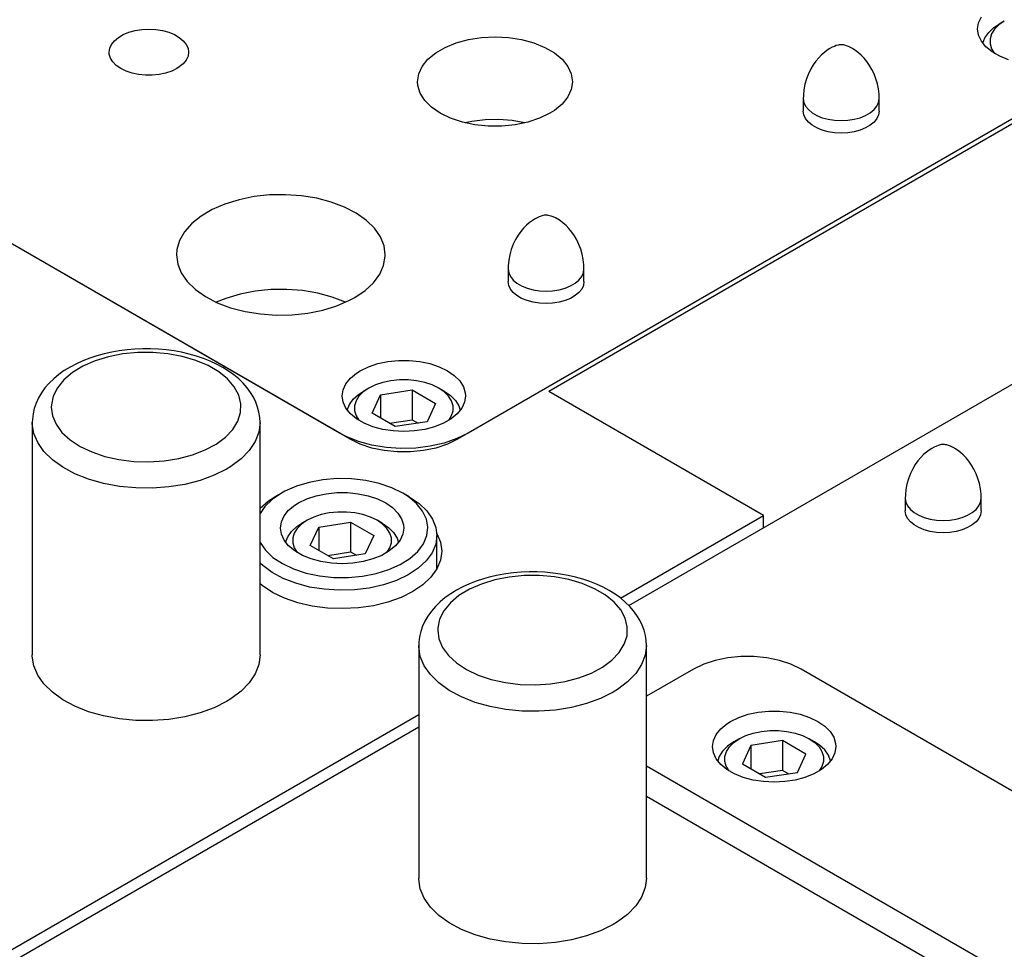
# Model space of a CAD drawing. Header units: inches. Extents: x 3 to 351, y 4 to 271.
# Tile 480 of 530: x 202 to 205, y 253 to 256. Entities that reach past the tile are written whole.
import ezdxf

# ---------------------------------------------------------------- set-up
doc = ezdxf.new("R2010")
doc.units = ezdxf.units.IN
doc.header["$LTSCALE"] = 0.5
doc.header["$MEASUREMENT"] = 0
doc.layers.add('DSS', color=7, linetype='Continuous')

msp = doc.modelspace()

# ---------------------------------------------------------------- linework, layer by layer
at = {"layer": 'DSS', "color": 190, "linetype": 'Continuous'}
for p, q in [((203.8463, 254.1738), (207.5737, 256.3258)), ((205.4455, 255.9708), (203.2818, 254.7215)), ((202.9282, 254.7215), (201.0296, 255.8177)), ((205.1733, 255.7973), (203.5823, 254.8787)), ((204.2894, 254.4705), (203.5823, 254.8787)), ((202.9616, 254.7054), (202.9282, 254.7215)), ((202.9994, 254.6928), (202.9616, 254.7054)), ((203.0403, 254.6842), (202.9994, 254.6928)), ((203.2107, 254.6928), (203.1697, 254.6842)), ((203.2484, 254.7054), (203.2107, 254.6928)), ((203.2818, 254.7215), (203.2484, 254.7054)), ((203.0832, 254.6798), (203.0403, 254.6842)), ((203.1268, 254.6798), (203.0832, 254.6798)), ((203.1697, 254.6842), (203.1268, 254.6798)), ((203.8186, 254.1987), (204.2894, 254.4705)), ((204.2894, 254.4296), (204.2894, 254.4705)), ((204.7585, 254.4732), (204.7566, 254.4858)), ((204.7642, 254.4611), (204.7585, 254.4732)), ((205.0047, 254.4732), (204.9991, 254.4611)), ((205.0066, 254.4858), (205.0047, 254.4732)), ((204.7734, 254.4497), (204.7642, 254.4611)), ((204.7859, 254.4394), (204.7734, 254.4497)), ((204.8013, 254.4305), (204.7859, 254.4394)), ((204.9774, 254.4394), (204.962, 254.4305)), ((204.9899, 254.4497), (204.9774, 254.4394)), ((204.9991, 254.4611), (204.9899, 254.4497)), ((203.214, 254.4113), (203.2259, 254.3825)), ((204.8191, 254.4233), (204.8013, 254.4305)), ((204.8389, 254.418), (204.8191, 254.4233)), ((204.8599, 254.4147), (204.8389, 254.418)), ((204.8816, 254.4136), (204.8599, 254.4147)), ((204.9033, 254.4147), (204.8816, 254.4136)), ((204.9244, 254.418), (204.9033, 254.4147)), ((204.9441, 254.4233), (204.9244, 254.418)), ((204.962, 254.4305), (204.9441, 254.4233)), ((203.2259, 254.3825), (203.2298, 254.3531)), ((203.2298, 254.3531), (203.2258, 254.3236)), ((203.2258, 254.3236), (203.214, 254.2949)), ((203.214, 254.2949), (203.1945, 254.2675)), ((202.639, 254.2396), (202.6315, 254.2456)), ((202.6728, 254.2174), (202.639, 254.2396)), ((203.1679, 254.2423), (203.1348, 254.2197)), ((203.1945, 254.2675), (203.1679, 254.2423)), ((202.7122, 254.1985), (202.6728, 254.2174)), ((203.1348, 254.2197), (203.096, 254.2004)), ((202.7562, 254.1833), (202.7122, 254.1985)), ((202.8037, 254.1723), (202.7562, 254.1833)), ((202.8536, 254.1657), (202.8037, 254.1723)), ((203.0053, 254.1734), (202.9557, 254.1662)), ((203.0525, 254.1848), (203.0053, 254.1734)), ((203.096, 254.2004), (203.0525, 254.1848)), ((202.9047, 254.1637), (202.8536, 254.1657)), ((202.9557, 254.1662), (202.9047, 254.1637)), ((201.8815, 254.0071), (201.8815, 254.0112)), ((202.6315, 254.0112), (202.6275, 253.9797)), ((201.8866, 253.9757), (201.8815, 254.0071)), ((202.6275, 253.9797), (202.6156, 253.9488)), ((201.8995, 253.945), (201.8866, 253.9757)), ((201.92, 253.9157), (201.8995, 253.945)), ((202.6156, 253.9488), (202.596, 253.9193)), ((201.9476, 253.8884), (201.92, 253.9157)), ((202.596, 253.9193), (202.5693, 253.8918)), ((201.9819, 253.8637), (201.9476, 253.8884)), ((202.5693, 253.8918), (202.5358, 253.8667)), ((202.022, 253.8422), (201.9819, 253.8637)), ((202.5216, 253.8581), (202.4802, 253.8374)), ((202.5358, 253.8667), (202.5216, 253.8581)), ((202.0671, 253.8243), (202.022, 253.8422)), ((202.1162, 253.8104), (202.0671, 253.8243)), ((202.434, 253.8205), (202.3841, 253.8076)), ((202.4802, 253.8374), (202.434, 253.8205)), ((201.7261, 252.9906), (203.1543, 253.8151)), ((202.1683, 253.8008), (202.1162, 253.8104)), ((202.2223, 253.7956), (202.1683, 253.8008)), ((202.2771, 253.795), (202.2223, 253.7956)), ((202.3314, 253.7991), (202.2771, 253.795)), ((202.3841, 253.8076), (202.3314, 253.7991)), ((201.7615, 252.9702), (203.1543, 253.7743)), ((203.9043, 253.5457), (207.6444, 251.3863)), ((203.1543, 253.2723), (203.1543, 253.2764)), ((203.1594, 253.2408), (203.1543, 253.2723)), ((203.9043, 253.2764), (203.9003, 253.2448)), ((203.1722, 253.2101), (203.1594, 253.2408)), ((203.9003, 253.2448), (203.8884, 253.214)), ((203.1928, 253.1808), (203.1722, 253.2101)), ((203.8884, 253.214), (203.8688, 253.1845)), ((203.2204, 253.1536), (203.1928, 253.1808)), ((203.8688, 253.1845), (203.842, 253.1569)), ((203.2547, 253.1289), (203.2204, 253.1536)), ((203.842, 253.1569), (203.8086, 253.1319)), ((203.2948, 253.1074), (203.2547, 253.1289)), ((203.3399, 253.0895), (203.2948, 253.1074)), ((203.753, 253.1026), (203.7068, 253.0857)), ((203.7944, 253.1233), (203.753, 253.1026)), ((203.8086, 253.1319), (203.7944, 253.1233)), ((203.389, 253.0756), (203.3399, 253.0895)), ((203.4411, 253.0659), (203.389, 253.0756)), ((203.6568, 253.0728), (203.6042, 253.0642)), ((203.7068, 253.0857), (203.6568, 253.0728)), ((203.4951, 253.0607), (203.4411, 253.0659)), ((203.5499, 253.0602), (203.4951, 253.0607)), ((203.6042, 253.0642), (203.5499, 253.0602))]:
    msp.add_line(p, q, dxfattribs=at)
at = {"layer": 'DSS', "color": 9, "linetype": 'Continuous'}
for p, q in [((204.9949, 256.0728), (204.998, 256.0932)), ((204.998, 256.0932), (205.0072, 256.1129)), ((202.165, 256.0449), (202.1811, 256.0542)), ((202.1811, 256.0542), (202.1998, 256.0618)), ((202.1998, 256.0618), (202.2205, 256.0674)), ((202.2205, 256.0674), (202.2426, 256.0708)), ((202.2426, 256.0708), (202.2653, 256.0719)), ((202.2653, 256.0719), (202.2881, 256.0708)), ((202.2881, 256.0708), (202.3101, 256.0674)), ((202.3101, 256.0674), (202.3308, 256.0618)), ((202.3308, 256.0618), (202.3495, 256.0542)), ((202.3495, 256.0542), (202.3657, 256.0449)), ((204.998, 256.0525), (204.9949, 256.0728)), ((202.1363, 256.0094), (202.1422, 256.0222)), ((202.1422, 256.0222), (202.1519, 256.0341)), ((202.1519, 256.0341), (202.165, 256.0449)), ((202.3657, 256.0449), (202.3788, 256.0341)), ((202.3788, 256.0341), (202.3884, 256.0222)), ((202.3884, 256.0222), (202.3943, 256.0094)), ((203.2416, 256.0121), (203.278, 256.0268)), ((203.278, 256.0268), (203.3183, 256.0377)), ((203.3183, 256.0377), (203.3612, 256.0443)), ((203.3612, 256.0443), (203.4055, 256.0465)), ((203.4055, 256.0465), (203.4498, 256.0443)), ((203.4498, 256.0443), (203.4927, 256.0377)), ((203.4927, 256.0377), (203.533, 256.0268)), ((203.533, 256.0268), (203.5694, 256.0121)), ((204.539, 256.0204), (204.5352, 256.0196)), ((204.5408, 256.0207), (204.539, 256.0204)), ((204.5419, 256.0208), (204.5408, 256.0207)), ((204.5426, 256.0209), (204.5419, 256.0208)), ((204.5432, 256.0209), (204.5426, 256.0209)), ((204.5437, 256.021), (204.5432, 256.0209)), ((204.5441, 256.021), (204.5437, 256.021)), ((204.5445, 256.021), (204.5441, 256.021)), ((204.5448, 256.021), (204.5445, 256.021)), ((204.5451, 256.021), (204.5448, 256.021)), ((204.5454, 256.021), (204.5451, 256.021)), ((204.5457, 256.021), (204.5454, 256.021)), ((204.546, 256.021), (204.5457, 256.021)), ((204.5464, 256.021), (204.546, 256.021)), ((204.5467, 256.021), (204.5464, 256.021)), ((204.547, 256.021), (204.5467, 256.021)), ((204.5474, 256.021), (204.547, 256.021)), ((204.5479, 256.021), (204.5474, 256.021)), ((204.5484, 256.0209), (204.5479, 256.021)), ((204.5491, 256.0209), (204.5484, 256.0209)), ((204.5504, 256.0207), (204.5491, 256.0209)), ((204.5529, 256.0203), (204.5504, 256.0207)), ((204.5577, 256.0192), (204.5529, 256.0203)), ((205.0072, 256.0327), (204.998, 256.0525)), ((205.0221, 256.0142), (205.0072, 256.0327)), ((202.1343, 255.9963), (202.1363, 256.0094)), ((202.1348, 255.9897), (202.1343, 255.9963)), ((202.1388, 255.9767), (202.1348, 255.9897)), ((202.3943, 256.0094), (202.3963, 255.9963)), ((202.3963, 255.9963), (202.3943, 255.9831)), ((203.1847, 255.9729), (203.2102, 255.994)), ((203.2102, 255.994), (203.2416, 256.0121)), ((203.5694, 256.0121), (203.6009, 255.994)), ((203.6009, 255.994), (203.6264, 255.9729)), ((204.4905, 255.9958), (204.481, 255.9876)), ((204.4996, 256.0026), (204.4905, 255.9958)), ((204.5082, 256.0081), (204.4996, 256.0026)), ((204.5161, 256.0124), (204.5082, 256.0081)), ((204.5231, 256.0156), (204.5161, 256.0124)), ((204.5294, 256.0179), (204.5231, 256.0156)), ((204.5352, 256.0196), (204.5294, 256.0179)), ((204.5631, 256.0176), (204.5577, 256.0192)), ((204.5693, 256.0152), (204.5631, 256.0176)), ((204.5765, 256.0119), (204.5693, 256.0152)), ((204.5824, 256.0087), (204.5765, 256.0119)), ((204.5844, 256.0075), (204.5824, 256.0087)), ((204.593, 256.0018), (204.5844, 256.0075)), ((204.6022, 255.9948), (204.593, 256.0018)), ((204.6117, 255.9864), (204.6022, 255.9948)), ((205.0424, 255.9974), (205.0221, 256.0142)), ((205.0675, 255.983), (205.0424, 255.9974)), ((202.1466, 255.9643), (202.1388, 255.9767)), ((202.158, 255.9529), (202.1466, 255.9643)), ((202.3788, 255.9585), (202.3657, 255.9477)), ((202.3884, 255.9704), (202.3788, 255.9585)), ((202.3943, 255.9831), (202.3884, 255.9704)), ((203.1659, 255.9497), (203.1847, 255.9729)), ((203.6264, 255.9729), (203.6451, 255.9497)), ((204.4623, 255.9669), (204.4536, 255.9547)), ((204.4715, 255.9779), (204.4623, 255.9669)), ((204.481, 255.9876), (204.4715, 255.9779)), ((204.6211, 255.9766), (204.6117, 255.9864)), ((204.6303, 255.9655), (204.6211, 255.9766)), ((204.639, 255.953), (204.6303, 255.9655)), ((205.0965, 255.9713), (205.0675, 255.983)), ((202.1727, 255.9428), (202.158, 255.9529)), ((202.1902, 255.9343), (202.1727, 255.9428)), ((202.21, 255.9277), (202.1902, 255.9343)), ((202.2314, 255.9232), (202.21, 255.9277)), ((202.2539, 255.9209), (202.2314, 255.9232)), ((202.2992, 255.9232), (202.2767, 255.9209)), ((202.3207, 255.9277), (202.2992, 255.9232)), ((202.3405, 255.9343), (202.3207, 255.9277)), ((202.3579, 255.9428), (202.3405, 255.9343)), ((202.3657, 255.9477), (202.3579, 255.9428)), ((203.1505, 255.8993), (203.1544, 255.9249)), ((203.1544, 255.9249), (203.1659, 255.9497)), ((205.4102, 255.9504), (203.3171, 254.742)), ((203.6451, 255.9497), (203.6567, 255.9249)), ((203.6567, 255.9249), (203.6605, 255.8993)), ((204.4377, 255.9253), (204.4312, 255.9083)), ((204.4455, 255.9413), (204.4377, 255.9253)), ((204.4536, 255.9547), (204.4455, 255.9413)), ((204.647, 255.9394), (204.639, 255.953)), ((204.654, 255.9247), (204.647, 255.9394)), ((204.66, 255.909), (204.654, 255.9247)), ((202.2767, 255.9209), (202.2539, 255.9209)), ((203.1515, 255.8865), (203.1505, 255.8993)), ((203.6605, 255.8993), (203.6567, 255.8738)), ((204.4262, 255.8907), (204.4228, 255.8728)), ((204.4312, 255.9083), (204.4262, 255.8907)), ((204.6648, 255.8925), (204.66, 255.909)), ((204.6682, 255.8754), (204.6648, 255.8925)), ((203.1592, 255.8612), (203.1515, 255.8865)), ((203.1744, 255.8371), (203.1592, 255.8612)), ((203.6567, 255.8738), (203.6451, 255.849)), ((204.4228, 255.8728), (204.4211, 255.8547)), ((204.6702, 255.8577), (204.6682, 255.8754)), ((203.1966, 255.8149), (203.1744, 255.8371)), ((203.6451, 255.849), (203.6264, 255.8257)), ((204.4211, 255.8547), (204.4207, 255.8432)), ((204.4207, 255.8432), (204.4207, 255.8024)), ((204.6707, 255.8432), (204.6702, 255.8577)), ((204.6707, 255.8024), (204.6707, 255.8432)), ((202.8929, 254.742), (201.065, 255.7973)), ((203.2252, 255.7952), (203.1966, 255.8149)), ((203.2593, 255.7787), (203.2252, 255.7952)), ((203.5858, 255.7952), (203.5518, 255.7787)), ((203.6009, 255.8047), (203.5858, 255.7952)), ((203.6264, 255.8257), (203.6009, 255.8047)), ((204.4226, 255.7898), (204.4207, 255.8024)), ((204.6707, 255.8024), (204.6688, 255.7898)), ((203.2978, 255.7659), (203.2593, 255.7787)), ((203.3395, 255.7571), (203.2978, 255.7659)), ((203.3295, 255.7681), (203.3073, 255.7635)), ((203.373, 255.7736), (203.3295, 255.7681)), ((203.4174, 255.7747), (203.373, 255.7736)), ((203.4614, 255.7713), (203.4174, 255.7747)), ((203.5038, 255.7635), (203.4614, 255.7713)), ((203.5133, 255.7659), (203.4715, 255.7571)), ((203.5518, 255.7787), (203.5133, 255.7659)), ((204.4283, 255.7777), (204.4226, 255.7898)), ((204.4375, 255.7663), (204.4283, 255.7777)), ((204.45, 255.756), (204.4375, 255.7663)), ((204.654, 255.7663), (204.6415, 255.756)), ((204.6632, 255.7777), (204.654, 255.7663)), ((204.6688, 255.7898), (204.6632, 255.7777)), ((203.3833, 255.7527), (203.3395, 255.7571)), ((203.4278, 255.7527), (203.3833, 255.7527)), ((203.4715, 255.7571), (203.4278, 255.7527)), ((204.4654, 255.7471), (204.45, 255.756)), ((204.4832, 255.7399), (204.4654, 255.7471)), ((204.503, 255.7346), (204.4832, 255.7399)), ((204.524, 255.7313), (204.503, 255.7346)), ((204.5457, 255.7302), (204.524, 255.7313)), ((204.5674, 255.7313), (204.5457, 255.7302)), ((204.5885, 255.7346), (204.5674, 255.7313)), ((204.6082, 255.7399), (204.5885, 255.7346)), ((204.6261, 255.7471), (204.6082, 255.7399)), ((204.6415, 255.756), (204.6261, 255.7471)), ((202.5623, 255.5106), (202.516, 255.4964)), ((202.6117, 255.5206), (202.5623, 255.5106)), ((202.6632, 255.5261), (202.6117, 255.5206)), ((202.7156, 255.5271), (202.6632, 255.5261)), ((202.7676, 255.5234), (202.7156, 255.5271)), ((202.8181, 255.5152), (202.7676, 255.5234)), ((202.8658, 255.5027), (202.8181, 255.5152)), ((202.9097, 255.4862), (202.8658, 255.5027)), ((202.474, 255.4783), (202.4373, 255.4567)), ((202.516, 255.4964), (202.474, 255.4783)), ((202.9486, 255.466), (202.9097, 255.4862)), ((202.4373, 255.4567), (202.4067, 255.4321)), ((202.9819, 255.4426), (202.9486, 255.466)), ((203.0085, 255.4165), (202.9819, 255.4426)), ((203.5273, 255.4413), (203.5182, 255.4345)), ((203.5359, 255.4468), (203.5273, 255.4413)), ((203.5438, 255.4511), (203.5359, 255.4468)), ((203.5509, 255.4543), (203.5438, 255.4511)), ((203.5572, 255.4566), (203.5509, 255.4543)), ((203.5629, 255.4583), (203.5572, 255.4566)), ((203.5668, 255.4591), (203.5629, 255.4583)), ((203.5685, 255.4593), (203.5668, 255.4591)), ((203.5696, 255.4595), (203.5685, 255.4593)), ((203.5704, 255.4595), (203.5696, 255.4595)), ((203.571, 255.4596), (203.5704, 255.4595)), ((203.5714, 255.4596), (203.571, 255.4596)), ((203.5718, 255.4596), (203.5714, 255.4596)), ((203.5722, 255.4597), (203.5718, 255.4596)), ((203.5725, 255.4597), (203.5722, 255.4597)), ((203.5729, 255.4597), (203.5725, 255.4597)), ((203.5732, 255.4597), (203.5729, 255.4597)), ((203.5735, 255.4597), (203.5732, 255.4597)), ((203.5738, 255.4597), (203.5735, 255.4597)), ((203.5741, 255.4597), (203.5738, 255.4597)), ((203.5744, 255.4597), (203.5741, 255.4597)), ((203.5748, 255.4597), (203.5744, 255.4597)), ((203.5751, 255.4596), (203.5748, 255.4597)), ((203.5756, 255.4596), (203.5751, 255.4596)), ((203.5761, 255.4596), (203.5756, 255.4596)), ((203.5768, 255.4595), (203.5761, 255.4596)), ((203.5781, 255.4594), (203.5768, 255.4595)), ((203.5806, 255.459), (203.5781, 255.4594)), ((203.5854, 255.4579), (203.5806, 255.459)), ((203.5908, 255.4563), (203.5854, 255.4579)), ((203.597, 255.4539), (203.5908, 255.4563)), ((203.6042, 255.4505), (203.597, 255.4539)), ((203.6101, 255.4473), (203.6042, 255.4505)), ((203.6121, 255.4461), (203.6101, 255.4473)), ((203.6208, 255.4405), (203.6121, 255.4461)), ((203.6299, 255.4335), (203.6208, 255.4405)), ((202.3829, 255.4052), (202.3665, 255.3764)), ((202.4067, 255.4321), (202.3829, 255.4052)), ((203.0281, 255.3884), (203.0085, 255.4165)), ((203.49, 255.4056), (203.4813, 255.3934)), ((203.4993, 255.4166), (203.49, 255.4056)), ((203.5087, 255.4262), (203.4993, 255.4166)), ((203.5182, 255.4345), (203.5087, 255.4262)), ((203.6394, 255.4251), (203.6299, 255.4335)), ((203.6488, 255.4153), (203.6394, 255.4251)), ((203.658, 255.4041), (203.6488, 255.4153)), ((202.3665, 255.3764), (202.3578, 255.3466)), ((203.0399, 255.359), (203.0281, 255.3884)), ((203.4733, 255.38), (203.4654, 255.3639)), ((203.4813, 255.3934), (203.4733, 255.38)), ((203.6667, 255.3917), (203.658, 255.4041)), ((203.6747, 255.3781), (203.6667, 255.3917)), ((203.6818, 255.3633), (203.6747, 255.3781)), ((202.3578, 255.3466), (202.3564, 255.3288)), ((203.0439, 255.3288), (203.0399, 255.359)), ((203.4589, 255.347), (203.454, 255.3294)), ((203.4654, 255.3639), (203.4589, 255.347)), ((203.6878, 255.3477), (203.6818, 255.3633)), ((203.6925, 255.3312), (203.6878, 255.3477)), ((202.3564, 255.3288), (202.3604, 255.2986)), ((203.0387, 255.2942), (203.0439, 255.3244)), ((203.0439, 255.3244), (203.0439, 255.3288)), ((203.4506, 255.3114), (203.4488, 255.2933)), ((203.454, 255.3294), (203.4506, 255.3114)), ((203.696, 255.314), (203.6925, 255.3312)), ((203.698, 255.2964), (203.696, 255.314)), ((202.3604, 255.2986), (202.3723, 255.2692)), ((203.0257, 255.2649), (203.0387, 255.2942)), ((203.4488, 255.2933), (203.4485, 255.2819)), ((203.4485, 255.2819), (203.4485, 255.241)), ((203.6985, 255.2819), (203.698, 255.2964)), ((203.6985, 255.241), (203.6985, 255.2819)), ((202.3723, 255.2692), (202.3918, 255.2411)), ((203.0051, 255.2371), (203.0257, 255.2649)), ((202.3918, 255.2411), (202.4185, 255.2151)), ((202.4185, 255.2151), (202.4517, 255.1917)), ((202.6672, 255.2144), (202.6156, 255.2093)), ((202.7196, 255.215), (202.6672, 255.2144)), ((202.7715, 255.211), (202.7196, 255.215)), ((202.8218, 255.2025), (202.7715, 255.211)), ((202.9433, 255.1885), (202.9774, 255.2114)), ((202.9774, 255.2114), (203.0051, 255.2371)), ((203.4504, 255.2285), (203.4485, 255.241)), ((203.456, 255.2163), (203.4504, 255.2285)), ((203.4652, 255.2049), (203.456, 255.2163)), ((203.6909, 255.2163), (203.6817, 255.2049)), ((203.6966, 255.2285), (203.6909, 255.2163)), ((203.6985, 255.241), (203.6966, 255.2285)), ((202.4517, 255.1917), (202.4907, 255.1714)), ((202.5194, 255.1857), (202.4876, 255.1729)), ((202.5659, 255.1996), (202.5194, 255.1857)), ((202.6156, 255.2093), (202.5659, 255.1996)), ((202.8693, 255.1897), (202.8218, 255.2025)), ((202.9128, 255.1729), (202.8693, 255.1897)), ((202.8844, 255.1612), (202.9264, 255.1793)), ((202.9264, 255.1793), (202.9433, 255.1885)), ((203.4777, 255.1946), (203.4652, 255.2049)), ((203.4931, 255.1857), (203.4777, 255.1946)), ((203.511, 255.1785), (203.4931, 255.1857)), ((203.5307, 255.1732), (203.511, 255.1785)), ((203.636, 255.1785), (203.6162, 255.1732)), ((203.6538, 255.1857), (203.636, 255.1785)), ((203.6692, 255.1946), (203.6538, 255.1857)), ((203.6817, 255.2049), (203.6692, 255.1946)), ((202.4907, 255.1714), (202.5346, 255.1549)), ((202.5346, 255.1549), (202.5823, 255.1424)), ((202.7887, 255.137), (202.8381, 255.147)), ((202.8381, 255.147), (202.8844, 255.1612)), ((203.5518, 255.17), (203.5307, 255.1732)), ((203.5735, 255.1689), (203.5518, 255.17)), ((203.5952, 255.17), (203.5735, 255.1689)), ((203.6162, 255.1732), (203.5952, 255.17)), ((202.5823, 255.1424), (202.6327, 255.1342)), ((202.6327, 255.1342), (202.6848, 255.1305)), ((202.6848, 255.1305), (202.7371, 255.1315)), ((202.7371, 255.1315), (202.7887, 255.137)), ((202.1935, 255.0163), (202.168, 255.013)), ((202.2192, 255.0184), (202.1935, 255.0163)), ((202.2452, 255.0195), (202.2192, 255.0184)), ((202.2711, 255.0194), (202.2452, 255.0195)), ((202.2971, 255.0182), (202.2711, 255.0194)), ((202.3228, 255.0159), (202.2971, 255.0182)), ((202.3483, 255.0125), (202.3228, 255.0159)), ((202.0709, 254.9889), (202.0484, 254.9802)), ((202.0942, 254.9966), (202.0709, 254.9889)), ((202.1183, 255.0031), (202.0942, 254.9966)), ((202.1429, 255.0086), (202.1183, 255.0031)), ((202.168, 255.013), (202.1429, 255.0086)), ((202.3733, 255.008), (202.3483, 255.0125)), ((202.3979, 255.0023), (202.3733, 255.008)), ((202.4218, 254.9956), (202.3979, 255.0023)), ((202.445, 254.9878), (202.4218, 254.9956)), ((202.4673, 254.979), (202.445, 254.9878)), ((202.0062, 254.9595), (201.9868, 254.9476)), ((202.0268, 254.9704), (202.0062, 254.9595)), ((202.0484, 254.9802), (202.0268, 254.9704)), ((202.4887, 254.9691), (202.4673, 254.979)), ((202.5089, 254.9582), (202.4887, 254.9691)), ((202.5279, 254.9464), (202.5089, 254.9582)), ((202.9614, 254.9474), (202.9885, 254.9605)), ((202.9885, 254.9605), (203.0192, 254.9707)), ((203.0192, 254.9707), (203.0524, 254.9777)), ((203.0524, 254.9777), (203.0873, 254.9813)), ((203.0873, 254.9813), (203.1227, 254.9813)), ((203.1227, 254.9813), (203.1576, 254.9777)), ((203.1576, 254.9777), (203.1909, 254.9707)), ((203.1909, 254.9707), (203.2215, 254.9605)), ((203.2215, 254.9605), (203.2486, 254.9474)), ((201.952, 254.9208), (201.9368, 254.9061)), ((201.9687, 254.9347), (201.952, 254.9208)), ((201.9868, 254.9476), (201.9687, 254.9347)), ((202.5455, 254.9337), (202.5279, 254.9464)), ((202.5616, 254.9202), (202.5455, 254.9337)), ((202.5762, 254.9061), (202.5616, 254.9202)), ((202.9141, 254.9045), (202.9291, 254.9231)), ((202.9291, 254.9231), (202.9494, 254.9398)), ((202.9494, 254.9398), (202.9614, 254.9474)), ((203.2486, 254.9474), (203.2714, 254.9317)), ((203.2714, 254.9317), (203.2891, 254.914)), ((201.9233, 254.8905), (201.9117, 254.8744)), ((201.9368, 254.9061), (201.9233, 254.8905)), ((202.589, 254.8913), (202.5762, 254.9061)), ((202.6002, 254.876), (202.589, 254.8913)), ((202.905, 254.8848), (202.9141, 254.9045)), ((203.2891, 254.914), (203.3012, 254.8948)), ((203.3012, 254.8948), (203.3074, 254.8746)), ((201.9019, 254.8577), (201.894, 254.8406)), ((201.9117, 254.8744), (201.9019, 254.8577)), ((202.6097, 254.8602), (202.6002, 254.876)), ((202.6175, 254.844), (202.6097, 254.8602)), ((202.9019, 254.8644), (202.905, 254.8848)), ((202.905, 254.8441), (202.9019, 254.8644)), ((203.3081, 254.8644), (203.305, 254.8441)), ((203.3074, 254.8746), (203.3081, 254.8644)), ((201.8881, 254.8232), (201.884, 254.8058)), ((201.894, 254.8406), (201.8881, 254.8232)), ((202.6236, 254.8275), (202.6175, 254.844)), ((202.628, 254.8106), (202.6236, 254.8275)), ((202.9141, 254.8243), (202.905, 254.8441)), ((202.9291, 254.8058), (202.9141, 254.8243)), ((203.2959, 254.8243), (203.2809, 254.8058)), ((203.305, 254.8441), (203.2959, 254.8243)), ((201.8819, 254.7883), (201.8815, 254.7768)), ((201.884, 254.8058), (201.8819, 254.7883)), ((202.6306, 254.7934), (202.628, 254.8106)), ((202.6315, 254.7767), (202.6306, 254.7934)), ((202.9494, 254.789), (202.9291, 254.8058)), ((202.9744, 254.7746), (202.9494, 254.789)), ((203.2606, 254.789), (203.2356, 254.7746)), ((203.2809, 254.8058), (203.2606, 254.789)), ((201.8815, 254.7767), (201.8815, 254.0112)), ((202.6315, 254.0112), (202.6315, 254.7767)), ((203.0034, 254.7629), (202.9744, 254.7746)), ((203.0355, 254.7542), (203.0034, 254.7629)), ((203.2066, 254.7629), (203.1745, 254.7542)), ((203.2356, 254.7746), (203.2066, 254.7629)), ((202.9153, 254.7303), (202.8929, 254.742)), ((202.9556, 254.7142), (202.9153, 254.7303)), ((203.0697, 254.7489), (203.0355, 254.7542)), ((203.105, 254.7472), (203.0697, 254.7489)), ((203.1403, 254.7489), (203.105, 254.7472)), ((203.1745, 254.7542), (203.1403, 254.7489)), ((203.2798, 254.7237), (203.2378, 254.7091)), ((203.3171, 254.742), (203.2798, 254.7237)), ((202.9999, 254.7022), (202.9556, 254.7142)), ((203.047, 254.6945), (202.9999, 254.7022)), ((203.0956, 254.6913), (203.047, 254.6945)), ((203.1445, 254.6927), (203.0956, 254.6913)), ((203.1923, 254.6987), (203.1445, 254.6927)), ((203.2378, 254.7091), (203.1923, 254.6987)), ((204.8441, 254.6915), (204.8355, 254.686)), ((204.8519, 254.6958), (204.8441, 254.6915)), ((204.859, 254.699), (204.8519, 254.6958)), ((204.8653, 254.7014), (204.859, 254.699)), ((204.8711, 254.703), (204.8653, 254.7014)), ((204.8749, 254.7038), (204.8711, 254.703)), ((204.8767, 254.7041), (204.8749, 254.7038)), ((204.8778, 254.7042), (204.8767, 254.7041)), ((204.8785, 254.7043), (204.8778, 254.7042)), ((204.8791, 254.7043), (204.8785, 254.7043)), ((204.8796, 254.7044), (204.8791, 254.7043)), ((204.88, 254.7044), (204.8796, 254.7044)), ((204.8804, 254.7044), (204.88, 254.7044)), ((204.8807, 254.7044), (204.8804, 254.7044)), ((204.881, 254.7044), (204.8807, 254.7044)), ((204.8813, 254.7044), (204.881, 254.7044)), ((204.8816, 254.7044), (204.8813, 254.7044)), ((204.8819, 254.7044), (204.8816, 254.7044)), ((204.8823, 254.7044), (204.8819, 254.7044)), ((204.8826, 254.7044), (204.8823, 254.7044)), ((204.8829, 254.7044), (204.8826, 254.7044)), ((204.8833, 254.7044), (204.8829, 254.7044)), ((204.8837, 254.7044), (204.8833, 254.7044)), ((204.8843, 254.7043), (204.8837, 254.7044)), ((204.885, 254.7043), (204.8843, 254.7043)), ((204.8863, 254.7041), (204.885, 254.7043)), ((204.8888, 254.7037), (204.8863, 254.7041)), ((204.8936, 254.7027), (204.8888, 254.7037)), ((204.899, 254.701), (204.8936, 254.7027)), ((204.9052, 254.6986), (204.899, 254.701)), ((204.9123, 254.6953), (204.9052, 254.6986)), ((204.9182, 254.6921), (204.9123, 254.6953)), ((204.9202, 254.6909), (204.9182, 254.6921)), ((204.9289, 254.6852), (204.9202, 254.6909)), ((204.8074, 254.6613), (204.7982, 254.6504)), ((204.8169, 254.671), (204.8074, 254.6613)), ((204.8263, 254.6792), (204.8169, 254.671)), ((204.8355, 254.686), (204.8263, 254.6792)), ((204.9381, 254.6782), (204.9289, 254.6852)), ((204.9475, 254.6698), (204.9381, 254.6782)), ((204.957, 254.66), (204.9475, 254.6698)), ((204.9662, 254.6489), (204.957, 254.66)), ((204.7894, 254.6381), (204.7814, 254.6247)), ((204.7982, 254.6504), (204.7894, 254.6381)), ((204.9749, 254.6364), (204.9662, 254.6489)), ((204.9828, 254.6228), (204.9749, 254.6364)), ((204.7736, 254.6087), (204.7671, 254.5917)), ((204.7814, 254.6247), (204.7736, 254.6087)), ((204.9899, 254.6081), (204.9828, 254.6228)), ((204.9959, 254.5924), (204.9899, 254.6081)), ((202.7514, 254.5671), (202.7134, 254.5506)), ((202.7936, 254.5797), (202.7514, 254.5671)), ((202.8388, 254.588), (202.7936, 254.5797)), ((202.8858, 254.5919), (202.8388, 254.588)), ((202.9333, 254.5911), (202.8858, 254.5919)), ((202.9799, 254.5858), (202.9333, 254.5911)), ((203.0243, 254.576), (202.9799, 254.5858)), ((203.0652, 254.5621), (203.0243, 254.576)), ((203.1015, 254.5444), (203.0652, 254.5621)), ((204.7621, 254.5741), (204.7587, 254.5562)), ((204.7671, 254.5917), (204.7621, 254.5741)), ((205.0007, 254.5759), (204.9959, 254.5924)), ((205.0041, 254.5588), (205.0007, 254.5759)), ((202.6599, 254.5189), (202.6807, 254.5321)), ((202.702, 254.5444), (202.6713, 254.5234)), ((202.702, 254.5444), (202.6807, 254.5321)), ((202.7134, 254.5506), (202.702, 254.5444)), ((202.7852, 254.5251), (202.8159, 254.5353)), ((202.8159, 254.5353), (202.8491, 254.5423)), ((202.8491, 254.5423), (202.884, 254.5459)), ((202.884, 254.5459), (202.9194, 254.5459)), ((202.9194, 254.5459), (202.9543, 254.5423)), ((202.9543, 254.5423), (202.9876, 254.5353)), ((202.9876, 254.5353), (203.0182, 254.5251)), ((203.1227, 254.5321), (203.1015, 254.5444)), ((203.1198, 254.5327), (203.1015, 254.5444)), ((203.1468, 254.5102), (203.1198, 254.5327)), ((203.1227, 254.5321), (203.1551, 254.5102)), ((204.7569, 254.5381), (204.7566, 254.5266)), ((204.7587, 254.5562), (204.7569, 254.5381)), ((205.0061, 254.5412), (205.0041, 254.5588)), ((205.0066, 254.5266), (205.0061, 254.5412)), ((202.6315, 254.4951), (202.6599, 254.5189)), ((202.6472, 254.4998), (202.6315, 254.4766)), ((202.6713, 254.5234), (202.6472, 254.4998)), ((202.7258, 254.4877), (202.7461, 254.5044)), ((202.7461, 254.5044), (202.7581, 254.512)), ((202.7581, 254.512), (202.7852, 254.5251)), ((203.0182, 254.5251), (203.0453, 254.512)), ((203.0453, 254.512), (203.0681, 254.4963)), ((203.0681, 254.4963), (203.0858, 254.4786)), ((203.1668, 254.4853), (203.1468, 254.5102)), ((203.1551, 254.5102), (203.181, 254.4855)), ((204.7566, 254.5266), (204.7566, 254.4858)), ((205.0066, 254.4858), (205.0066, 254.5266)), ((202.7017, 254.4494), (202.7108, 254.4691)), ((202.7108, 254.4691), (202.7258, 254.4877)), ((203.0858, 254.4786), (203.0979, 254.4594)), ((203.1794, 254.4589), (203.1668, 254.4853)), ((203.181, 254.4855), (203.1998, 254.4588)), ((202.6986, 254.429), (202.7017, 254.4494)), ((203.0979, 254.4594), (203.1041, 254.4393)), ((203.1041, 254.4393), (203.1048, 254.429)), ((203.1842, 254.4316), (203.1794, 254.4589)), ((203.1809, 254.4043), (203.1842, 254.4316)), ((203.1998, 254.4588), (203.2109, 254.4306)), ((202.7017, 254.4087), (202.6986, 254.429)), ((202.7108, 254.3889), (202.7017, 254.4087)), ((203.1018, 254.4087), (203.0926, 254.3889)), ((203.1048, 254.429), (203.1018, 254.4087)), ((203.1698, 254.3776), (203.1809, 254.4043)), ((203.2142, 254.4045), (203.2102, 254.3758)), ((203.2109, 254.4306), (203.2142, 254.4045)), ((203.2142, 254.2953), (203.2142, 254.4045)), ((202.6315, 254.3815), (202.6491, 254.356)), ((202.7258, 254.3704), (202.7108, 254.3889)), ((202.7461, 254.3537), (202.7258, 254.3704)), ((203.0776, 254.3704), (203.0573, 254.3537)), ((203.0926, 254.3889), (203.0776, 254.3704)), ((203.1511, 254.3524), (203.1698, 254.3776)), ((203.2102, 254.3758), (203.1983, 254.3478)), ((202.6491, 254.356), (202.6738, 254.3326)), ((202.7711, 254.3392), (202.7461, 254.3537)), ((202.8002, 254.3275), (202.7711, 254.3392)), ((203.0323, 254.3392), (203.0033, 254.3275)), ((203.0573, 254.3537), (203.0323, 254.3392)), ((203.1253, 254.3294), (203.1511, 254.3524)), ((203.1983, 254.3478), (203.1789, 254.3212)), ((202.6405, 254.3055), (202.6315, 254.3139)), ((202.6711, 254.2828), (202.6405, 254.3055)), ((202.6738, 254.3326), (202.705, 254.3119)), ((202.705, 254.3119), (202.7418, 254.2946)), ((202.8322, 254.3188), (202.8002, 254.3275)), ((202.8664, 254.3135), (202.8322, 254.3188)), ((202.9017, 254.3118), (202.8664, 254.3135)), ((202.937, 254.3135), (202.9017, 254.3118)), ((202.9712, 254.3188), (202.937, 254.3135)), ((203.0033, 254.3275), (202.9712, 254.3188)), ((203.0557, 254.2923), (203.0932, 254.3091)), ((203.0932, 254.3091), (203.1253, 254.3294)), ((203.1789, 254.3212), (203.1523, 254.2968)), ((202.7077, 254.2631), (202.6711, 254.2828)), ((202.7418, 254.2946), (202.7831, 254.281)), ((202.7831, 254.281), (202.8277, 254.2716)), ((202.8277, 254.2716), (202.8744, 254.2667)), ((202.9219, 254.2664), (202.9688, 254.2706)), ((202.9688, 254.2706), (203.0139, 254.2793)), ((203.0139, 254.2793), (203.0557, 254.2923)), ((203.1194, 254.2751), (203.0809, 254.2567)), ((203.1523, 254.2968), (203.1194, 254.2751)), ((203.4157, 254.2738), (203.391, 254.2683)), ((203.4408, 254.2782), (203.4157, 254.2738)), ((203.4663, 254.2814), (203.4408, 254.2782)), ((203.492, 254.2836), (203.4663, 254.2814)), ((203.518, 254.2846), (203.492, 254.2836)), ((203.5439, 254.2846), (203.518, 254.2846)), ((203.5698, 254.2834), (203.5439, 254.2846)), ((203.5956, 254.2811), (203.5698, 254.2834)), ((203.621, 254.2777), (203.5956, 254.2811)), ((203.6461, 254.2731), (203.621, 254.2777)), ((203.6707, 254.2675), (203.6461, 254.2731)), ((202.7492, 254.2471), (202.7077, 254.2631)), ((202.7946, 254.235), (202.7492, 254.2471)), ((202.8744, 254.2667), (202.9219, 254.2664)), ((203.0378, 254.2421), (202.9912, 254.2317)), ((203.0809, 254.2567), (203.0378, 254.2421)), ((203.3212, 254.2453), (203.2996, 254.2355)), ((203.3437, 254.2541), (203.3212, 254.2453)), ((203.367, 254.2617), (203.3437, 254.2541)), ((203.391, 254.2683), (203.367, 254.2617)), ((203.6946, 254.2608), (203.6707, 254.2675)), ((203.7178, 254.253), (203.6946, 254.2608)), ((203.7401, 254.2442), (203.7178, 254.253)), ((203.7615, 254.2343), (203.7401, 254.2442)), ((202.8428, 254.2274), (202.7946, 254.235)), ((202.8925, 254.2242), (202.8428, 254.2274)), ((202.9424, 254.2257), (202.8925, 254.2242)), ((202.9912, 254.2317), (202.9424, 254.2257)), ((203.2596, 254.2128), (203.2415, 254.1999)), ((203.279, 254.2247), (203.2596, 254.2128)), ((203.2996, 254.2355), (203.279, 254.2247)), ((203.7817, 254.2234), (203.7615, 254.2343)), ((203.8007, 254.2116), (203.7817, 254.2234)), ((203.8183, 254.1989), (203.8007, 254.2116)), ((203.2248, 254.186), (203.2096, 254.1712)), ((203.2415, 254.1999), (203.2248, 254.186)), ((203.8344, 254.1854), (203.8183, 254.1989)), ((203.849, 254.1712), (203.8344, 254.1854)), ((203.1844, 254.1395), (203.1747, 254.1228)), ((203.1961, 254.1557), (203.1844, 254.1395)), ((203.2096, 254.1712), (203.1961, 254.1557)), ((203.8618, 254.1564), (203.849, 254.1712)), ((203.873, 254.1411), (203.8618, 254.1564)), ((203.8825, 254.1253), (203.873, 254.1411)), ((203.1747, 254.1228), (203.1668, 254.1057)), ((203.8903, 254.1092), (203.8825, 254.1253)), ((203.8964, 254.0926), (203.8903, 254.1092)), ((203.1609, 254.0884), (203.1568, 254.071)), ((203.1668, 254.1057), (203.1609, 254.0884)), ((203.9008, 254.0757), (203.8964, 254.0926)), ((203.9034, 254.0586), (203.9008, 254.0757)), ((203.1547, 254.0535), (203.1543, 254.0419)), ((203.1568, 254.071), (203.1547, 254.0535)), ((203.9043, 254.0418), (203.9034, 254.0586)), ((203.1543, 254.0418), (203.1543, 253.2764)), ((203.9043, 253.2764), (203.9043, 254.0418)), ((204.093, 253.9808), (204.0596, 253.9647)), ((204.1307, 253.9934), (204.093, 253.9808)), ((204.1717, 254.002), (204.1307, 253.9934)), ((204.2146, 254.0064), (204.1717, 254.002)), ((204.2582, 254.0064), (204.2146, 254.0064)), ((204.3011, 254.002), (204.2582, 254.0064)), ((204.342, 253.9934), (204.3011, 254.002)), ((204.3798, 253.9808), (204.342, 253.9934)), ((204.4132, 253.9647), (204.3798, 253.9808)), ((204.0596, 253.9647), (203.9043, 253.875)), ((209.0801, 251.2702), (204.4132, 253.9647)), ((204.2083, 253.8056), (204.2389, 253.8158)), ((204.2389, 253.8158), (204.2722, 253.8228)), ((204.2722, 253.8228), (204.3071, 253.8263)), ((204.3071, 253.8263), (204.3425, 253.8263)), ((204.3425, 253.8263), (204.3773, 253.8228)), ((204.3773, 253.8228), (204.4106, 253.8158)), ((204.4106, 253.8158), (204.4413, 253.8056)), ((204.1489, 253.7681), (204.1692, 253.7849)), ((204.1692, 253.7849), (204.1811, 253.7924)), ((204.1811, 253.7924), (204.2083, 253.8056)), ((204.4413, 253.8056), (204.4684, 253.7924)), ((204.4684, 253.7924), (204.4912, 253.7768)), ((204.1339, 253.7496), (204.1489, 253.7681)), ((204.4912, 253.7768), (204.5089, 253.7591)), ((204.5089, 253.7591), (204.521, 253.7399)), ((204.1216, 253.7095), (204.1247, 253.7299)), ((204.1247, 253.7299), (204.1339, 253.7496)), ((204.521, 253.7399), (204.5271, 253.7197)), ((204.5271, 253.7197), (204.5279, 253.7095)), ((204.1247, 253.6891), (204.1216, 253.7095)), ((204.1339, 253.6694), (204.1247, 253.6891)), ((204.5248, 253.6891), (204.5156, 253.6694)), ((204.5279, 253.7095), (204.5248, 253.6891)), ((204.1489, 253.6509), (204.1339, 253.6694)), ((204.5156, 253.6694), (204.5007, 253.6509)), ((203.9043, 253.6461), (207.6483, 251.4845)), ((204.1692, 253.6341), (204.1489, 253.6509)), ((204.1942, 253.6197), (204.1692, 253.6341)), ((204.4804, 253.6341), (204.4553, 253.6197)), ((204.5007, 253.6509), (204.4804, 253.6341)), ((204.2232, 253.6079), (204.1942, 253.6197)), ((204.2553, 253.5993), (204.2232, 253.6079)), ((204.2895, 253.594), (204.2553, 253.5993)), ((204.3248, 253.5922), (204.2895, 253.594)), ((204.36, 253.594), (204.3248, 253.5922)), ((204.3942, 253.5993), (204.36, 253.594)), ((204.4263, 253.6079), (204.3942, 253.5993)), ((204.4553, 253.6197), (204.4263, 253.6079))]:
    msp.add_line(p, q, dxfattribs=at)
at = {"layer": 'DSS', "color": 132, "linetype": 'Continuous'}
for p, q in [((205.0488, 256.0775), (205.0655, 256.0885)), ((205.0645, 256.086), (205.0503, 256.0718)), ((205.0828, 256.0985), (205.0645, 256.086)), ((205.0828, 256.0985), (205.0655, 256.0885)), ((205.0828, 256.0985), (205.0828, 256.0985)), ((205.019, 256.0441), (205.0314, 256.0616)), ((205.0314, 256.0616), (205.0488, 256.0775)), ((205.0406, 256.0564), (205.0357, 256.0402)), ((205.0503, 256.0718), (205.0406, 256.0564)), ((205.012, 256.0257), (205.019, 256.0441)), ((205.0357, 256.0402), (205.0357, 256.0238)), ((205.0357, 256.0238), (205.0406, 256.0076)), ((205.0406, 256.0076), (205.0501, 255.9924)), ((202.9897, 254.8901), (202.9715, 254.8776)), ((202.9897, 254.8901), (202.9724, 254.8801)), ((203.0115, 254.9007), (202.9897, 254.8901)), ((202.9897, 254.8901), (202.9897, 254.8901)), ((203.0361, 254.9089), (203.0115, 254.9007)), ((203.0628, 254.9145), (203.0361, 254.9089)), ((203.0908, 254.9173), (203.0628, 254.9145)), ((203.1192, 254.9173), (203.0908, 254.9173)), ((203.1472, 254.9145), (203.1192, 254.9173)), ((203.1739, 254.9089), (203.1472, 254.9145)), ((203.1985, 254.9007), (203.1739, 254.9089)), ((203.2203, 254.8901), (203.1985, 254.9007)), ((203.2376, 254.8801), (203.2203, 254.8901)), ((203.2383, 254.8778), (203.2203, 254.8901)), ((202.926, 254.8357), (202.9383, 254.8532)), ((202.9383, 254.8532), (202.9558, 254.8691)), ((202.9573, 254.8634), (202.9476, 254.848)), ((202.9558, 254.8691), (202.9724, 254.8801)), ((202.9715, 254.8776), (202.9573, 254.8634)), ((203.0004, 254.8074), (203.0285, 254.8678)), ((203.0285, 254.8678), (203.133, 254.884)), ((203.0285, 254.8678), (203.0285, 254.7912)), ((203.133, 254.884), (203.2096, 254.8398)), ((203.133, 254.884), (203.133, 254.786)), ((203.2376, 254.8801), (203.2586, 254.8657)), ((203.2526, 254.8636), (203.2383, 254.8778)), ((203.2623, 254.8482), (203.2526, 254.8636)), ((203.2586, 254.8657), (203.2749, 254.8493)), ((202.919, 254.8173), (202.926, 254.8357)), ((202.9476, 254.848), (202.9426, 254.8318)), ((202.9426, 254.8318), (202.9426, 254.8154)), ((203.2096, 254.8398), (203.1816, 254.7794)), ((203.2674, 254.832), (203.2623, 254.8482)), ((203.2674, 254.8156), (203.2674, 254.832)), ((203.2749, 254.8493), (203.2861, 254.8316)), ((203.2861, 254.8316), (203.291, 254.8173)), ((202.9426, 254.8154), (202.9476, 254.7992)), ((202.9476, 254.7992), (202.9571, 254.784)), ((203.077, 254.7632), (203.0004, 254.8074)), ((203.2529, 254.784), (203.2626, 254.7995)), ((203.2626, 254.7995), (203.2674, 254.8156)), ((203.0577, 254.7743), (203.133, 254.786)), ((203.1816, 254.7794), (203.077, 254.7632)), ((203.133, 254.786), (203.1523, 254.7749)), ((202.8082, 254.4653), (202.7865, 254.4548)), ((202.8328, 254.4735), (202.8082, 254.4653)), ((202.8595, 254.4791), (202.8328, 254.4735)), ((202.8875, 254.482), (202.8595, 254.4791)), ((202.9159, 254.482), (202.8875, 254.482)), ((202.9439, 254.4791), (202.9159, 254.482)), ((202.9706, 254.4735), (202.9439, 254.4791)), ((202.9952, 254.4653), (202.9706, 254.4735)), ((203.017, 254.4548), (202.9952, 254.4653)), ((202.735, 254.4178), (202.7525, 254.4338)), ((202.7525, 254.4338), (202.7691, 254.4447)), ((202.7682, 254.4422), (202.754, 254.428)), ((202.7865, 254.4548), (202.7682, 254.4422)), ((202.7865, 254.4548), (202.7691, 254.4447)), ((202.7865, 254.4548), (202.7865, 254.4548)), ((202.7971, 254.372), (202.8252, 254.4324)), ((202.8252, 254.4324), (202.9297, 254.4486)), ((202.8252, 254.4324), (202.8252, 254.3559)), ((202.9297, 254.4486), (203.0063, 254.4044)), ((202.9297, 254.4486), (202.9297, 254.3506)), ((203.0343, 254.4447), (203.017, 254.4548)), ((203.035, 254.4424), (203.017, 254.4548)), ((203.0343, 254.4447), (203.0553, 254.4303)), ((203.0493, 254.4282), (203.035, 254.4424)), ((202.7157, 254.3819), (202.7227, 254.4003)), ((202.7227, 254.4003), (202.735, 254.4178)), ((202.7443, 254.4126), (202.7393, 254.3964)), ((202.754, 254.428), (202.7443, 254.4126)), ((203.0063, 254.4044), (202.9783, 254.344)), ((203.0591, 254.4128), (203.0493, 254.4282)), ((203.0553, 254.4303), (203.0716, 254.414)), ((203.0641, 254.3966), (203.0591, 254.4128)), ((203.0716, 254.414), (203.0828, 254.3962)), ((202.7393, 254.3964), (202.7393, 254.38)), ((202.7393, 254.38), (202.7443, 254.3639)), ((202.8737, 254.3278), (202.7971, 254.372)), ((203.0593, 254.3641), (203.0641, 254.3802)), ((203.0641, 254.3802), (203.0641, 254.3966)), ((203.0828, 254.3962), (203.0877, 254.3819)), ((202.7443, 254.3639), (202.7538, 254.3486)), ((202.8544, 254.339), (202.9297, 254.3506)), ((202.9783, 254.344), (202.8737, 254.3278)), ((202.9297, 254.3506), (202.949, 254.3395)), ((203.0496, 254.3486), (203.0593, 254.3641)), ((204.2313, 253.7458), (204.2559, 253.754)), ((204.2559, 253.754), (204.2826, 253.7596)), ((204.2826, 253.7596), (204.3106, 253.7624)), ((204.3106, 253.7624), (204.339, 253.7624)), ((204.339, 253.7624), (204.367, 253.7596)), ((204.367, 253.7596), (204.3937, 253.754)), ((204.3937, 253.754), (204.4183, 253.7458)), ((204.1922, 253.7252), (204.1712, 253.7108)), ((204.1772, 253.7087), (204.1915, 253.7228)), ((204.1915, 253.7228), (204.2095, 253.7352)), ((204.2095, 253.7352), (204.1922, 253.7252)), ((204.2095, 253.7352), (204.2313, 253.7458)), ((204.3528, 253.729), (204.2482, 253.7129)), ((204.4293, 253.6849), (204.3528, 253.729)), ((204.3528, 253.729), (204.3528, 253.6311)), ((204.4183, 253.7458), (204.44, 253.7352)), ((204.4573, 253.7252), (204.44, 253.7352)), ((204.44, 253.7352), (204.4583, 253.7227)), ((204.44, 253.7352), (204.44, 253.7352)), ((204.474, 253.7142), (204.4573, 253.7252)), ((204.4583, 253.7227), (204.4725, 253.7084)), ((204.1548, 253.6944), (204.1437, 253.6767)), ((204.1712, 253.7108), (204.1548, 253.6944)), ((204.1624, 253.6771), (204.1674, 253.6933)), ((204.1674, 253.6933), (204.1772, 253.7087)), ((204.2482, 253.7129), (204.2202, 253.6525)), ((204.2482, 253.7129), (204.2482, 253.6363)), ((204.4725, 253.7084), (204.4822, 253.693)), ((204.4914, 253.6983), (204.474, 253.7142)), ((204.4822, 253.693), (204.4871, 253.6769)), ((204.5038, 253.6808), (204.4914, 253.6983)), ((204.1437, 253.6767), (204.1388, 253.6624)), ((204.1624, 253.6607), (204.1624, 253.6771)), ((204.1672, 253.6445), (204.1624, 253.6607)), ((204.4013, 253.6245), (204.4293, 253.6849)), ((204.4871, 253.6605), (204.4822, 253.6443)), ((204.4871, 253.6769), (204.4871, 253.6605)), ((204.5108, 253.6624), (204.5038, 253.6808)), ((204.1769, 253.6291), (204.1672, 253.6445)), ((204.2202, 253.6525), (204.2967, 253.6083)), ((204.3528, 253.6311), (204.2775, 253.6194)), ((204.2967, 253.6083), (204.4013, 253.6245)), ((204.372, 253.62), (204.3528, 253.6311)), ((204.4822, 253.6443), (204.4727, 253.6291))]:
    msp.add_line(p, q, dxfattribs=at)
at = {"layer": 'DSS', "color": 96, "linetype": 'Continuous'}
for p, q in [((204.4207, 255.8432), (204.4226, 255.8307)), ((204.4226, 255.8307), (204.4283, 255.8185)), ((204.6632, 255.8185), (204.6688, 255.8307)), ((204.6688, 255.8307), (204.6707, 255.8432)), ((204.6707, 255.8432), (204.6707, 255.8432)), ((204.4283, 255.8185), (204.4375, 255.8071)), ((204.4375, 255.8071), (204.45, 255.7968)), ((204.45, 255.7968), (204.4654, 255.7879)), ((204.6261, 255.7879), (204.6415, 255.7968)), ((204.6415, 255.7968), (204.654, 255.8071)), ((204.654, 255.8071), (204.6632, 255.8185)), ((204.4654, 255.7879), (204.4832, 255.7807)), ((204.4832, 255.7807), (204.503, 255.7754)), ((204.503, 255.7754), (204.524, 255.7721)), ((204.524, 255.7721), (204.5457, 255.771)), ((204.5457, 255.771), (204.5674, 255.7721)), ((204.5674, 255.7721), (204.5885, 255.7754)), ((204.5885, 255.7754), (204.6082, 255.7807)), ((204.6082, 255.7807), (204.6261, 255.7879)), ((203.4485, 255.2819), (203.4504, 255.2693)), ((203.6966, 255.2693), (203.6985, 255.2819)), ((203.6985, 255.2819), (203.6985, 255.2819)), ((203.4504, 255.2693), (203.456, 255.2572)), ((203.456, 255.2572), (203.4652, 255.2458)), ((203.4652, 255.2458), (203.4777, 255.2355)), ((203.6692, 255.2355), (203.6817, 255.2458)), ((203.6817, 255.2458), (203.6909, 255.2572)), ((203.6909, 255.2572), (203.6966, 255.2693)), ((203.4777, 255.2355), (203.4931, 255.2266)), ((203.4931, 255.2266), (203.511, 255.2194)), ((203.511, 255.2194), (203.5307, 255.214)), ((203.5307, 255.214), (203.5518, 255.2108)), ((203.5518, 255.2108), (203.5735, 255.2097)), ((203.5735, 255.2097), (203.5952, 255.2108)), ((203.5952, 255.2108), (203.6162, 255.214)), ((203.6162, 255.214), (203.636, 255.2194)), ((203.636, 255.2194), (203.6538, 255.2266)), ((203.6538, 255.2266), (203.6692, 255.2355)), ((202.1322, 254.9932), (202.0881, 254.9797)), ((202.1795, 255.0026), (202.1322, 254.9932)), ((202.2287, 255.0074), (202.1795, 255.0026)), ((202.2787, 255.0077), (202.2287, 255.0074)), ((202.3281, 255.0033), (202.2787, 255.0077)), ((202.3756, 254.9945), (202.3281, 255.0033)), ((202.4202, 254.9814), (202.3756, 254.9945)), ((202.0483, 254.9623), (202.0138, 254.9414)), ((202.0881, 254.9797), (202.0483, 254.9623)), ((202.4605, 254.9644), (202.4202, 254.9814)), ((202.4956, 254.9438), (202.4605, 254.9644)), ((202.0138, 254.9414), (201.9855, 254.9176)), ((202.5246, 254.9204), (202.4956, 254.9438)), ((202.5468, 254.8945), (202.5246, 254.9204)), ((201.9642, 254.8915), (201.9503, 254.8638)), ((201.9855, 254.9176), (201.9642, 254.8915)), ((202.5615, 254.8669), (202.5468, 254.8945)), ((201.9503, 254.8638), (201.9442, 254.8352)), ((202.5684, 254.8384), (202.5615, 254.8669)), ((201.9442, 254.8352), (201.944, 254.8277)), ((201.944, 254.8277), (201.948, 254.7989)), ((202.5674, 254.8095), (202.5684, 254.8384)), ((201.948, 254.7989), (201.9599, 254.7709)), ((202.5584, 254.7812), (202.5674, 254.8095)), ((201.8815, 254.7726), (201.8815, 254.7767)), ((201.8866, 254.7411), (201.8815, 254.7726)), ((201.9599, 254.7709), (201.9793, 254.7444)), ((202.5417, 254.754), (202.5584, 254.7812)), ((202.6315, 254.7767), (202.6275, 254.7452)), ((201.8995, 254.7104), (201.8866, 254.7411)), ((201.9793, 254.7444), (202.0059, 254.7199)), ((202.487, 254.7059), (202.5177, 254.7287)), ((202.5177, 254.7287), (202.5417, 254.754)), ((202.6275, 254.7452), (202.6156, 254.7143)), ((201.92, 254.6811), (201.8995, 254.7104)), ((202.0059, 254.7199), (202.0388, 254.6982)), ((202.0388, 254.6982), (202.0773, 254.6799)), ((202.4505, 254.6863), (202.487, 254.7059)), ((202.6156, 254.7143), (202.596, 254.6848)), ((201.9476, 254.6539), (201.92, 254.6811)), ((202.0773, 254.6799), (202.1204, 254.6653)), ((202.1204, 254.6653), (202.167, 254.6548)), ((202.3636, 254.6582), (202.409, 254.6702)), ((202.409, 254.6702), (202.4505, 254.6863)), ((202.596, 254.6848), (202.5693, 254.6572)), ((201.9819, 254.6292), (201.9476, 254.6539)), ((202.022, 254.6077), (201.9819, 254.6292)), ((202.167, 254.6548), (202.2158, 254.6488)), ((202.2158, 254.6488), (202.2657, 254.6474)), ((202.2657, 254.6474), (202.3154, 254.6505)), ((202.3154, 254.6505), (202.3636, 254.6582)), ((202.5358, 254.6322), (202.5216, 254.6236)), ((202.5693, 254.6572), (202.5358, 254.6322)), ((202.0671, 254.5898), (202.022, 254.6077)), ((202.4802, 254.6029), (202.434, 254.586)), ((202.5216, 254.6236), (202.4802, 254.6029)), ((202.1162, 254.5759), (202.0671, 254.5898)), ((202.1683, 254.5662), (202.1162, 254.5759)), ((202.2223, 254.5611), (202.1683, 254.5662)), ((202.2771, 254.5605), (202.2223, 254.5611)), ((202.3314, 254.5645), (202.2771, 254.5605)), ((202.3841, 254.5731), (202.3314, 254.5645)), ((202.434, 254.586), (202.3841, 254.5731)), ((204.7566, 254.5266), (204.7585, 254.5141)), ((204.7585, 254.5141), (204.7641, 254.5019)), ((204.7641, 254.5019), (204.7734, 254.4905)), ((204.9899, 254.4905), (204.9991, 254.5019)), ((204.9991, 254.5019), (205.0047, 254.5141)), ((205.0047, 254.5141), (205.0066, 254.5266)), ((205.0066, 254.5266), (205.0066, 254.5266)), ((204.7734, 254.4905), (204.7859, 254.4802)), ((204.7859, 254.4802), (204.8013, 254.4713)), ((204.8013, 254.4713), (204.8191, 254.4641)), ((204.8191, 254.4641), (204.8389, 254.4588)), ((204.9244, 254.4588), (204.9441, 254.4641)), ((204.9441, 254.4641), (204.962, 254.4713)), ((204.962, 254.4713), (204.9774, 254.4802)), ((204.9774, 254.4802), (204.9899, 254.4905)), ((204.8389, 254.4588), (204.8599, 254.4555)), ((204.8599, 254.4555), (204.8816, 254.4544)), ((204.8816, 254.4544), (204.9033, 254.4555)), ((204.9033, 254.4555), (204.9244, 254.4588)), ((203.5015, 254.2726), (203.4523, 254.2677)), ((203.5515, 254.2728), (203.5015, 254.2726)), ((203.6009, 254.2685), (203.5515, 254.2728)), ((203.3609, 254.2448), (203.3211, 254.2274)), ((203.405, 254.2584), (203.3609, 254.2448)), ((203.4523, 254.2677), (203.405, 254.2584)), ((203.6484, 254.2596), (203.6009, 254.2685)), ((203.693, 254.2465), (203.6484, 254.2596)), ((203.7333, 254.2295), (203.693, 254.2465)), ((203.2866, 254.2065), (203.2583, 254.1828)), ((203.3211, 254.2274), (203.2866, 254.2065)), ((203.7684, 254.209), (203.7333, 254.2295)), ((203.7974, 254.1855), (203.7684, 254.209)), ((203.2583, 254.1828), (203.237, 254.1567)), ((203.8196, 254.1597), (203.7974, 254.1855)), ((203.237, 254.1567), (203.2231, 254.129)), ((203.8343, 254.1321), (203.8196, 254.1597)), ((203.2231, 254.129), (203.217, 254.1003)), ((203.8412, 254.1035), (203.8343, 254.1321)), ((203.217, 254.1003), (203.2168, 254.0929)), ((203.2168, 254.0929), (203.2208, 254.0641)), ((203.8312, 254.0463), (203.8402, 254.0747)), ((203.8402, 254.0747), (203.8412, 254.1035)), ((203.2208, 254.0641), (203.2326, 254.0361)), ((203.8145, 254.0191), (203.8312, 254.0463)), ((203.1543, 254.0378), (203.1543, 254.0419)), ((203.1594, 254.0063), (203.1543, 254.0378)), ((203.2326, 254.0361), (203.2521, 254.0095)), ((203.7905, 253.9938), (203.8145, 254.0191)), ((203.9003, 254.0103), (203.8884, 253.9795)), ((203.9043, 254.0418), (203.9003, 254.0103)), ((203.1722, 253.9756), (203.1594, 254.0063)), ((203.2521, 254.0095), (203.2786, 253.9851)), ((203.2786, 253.9851), (203.3116, 253.9634)), ((203.7598, 253.9711), (203.7905, 253.9938)), ((203.8884, 253.9795), (203.8688, 253.9499)), ((203.1928, 253.9463), (203.1722, 253.9756)), ((203.2204, 253.919), (203.1928, 253.9463)), ((203.3116, 253.9634), (203.3501, 253.945)), ((203.3501, 253.945), (203.3932, 253.9304)), ((203.6818, 253.9354), (203.7233, 253.9514)), ((203.7233, 253.9514), (203.7598, 253.9711)), ((203.8688, 253.9499), (203.842, 253.9224)), ((203.2547, 253.8944), (203.2204, 253.919)), ((203.3932, 253.9304), (203.4398, 253.92)), ((203.4398, 253.92), (203.4886, 253.914)), ((203.4886, 253.914), (203.5385, 253.9125)), ((203.5385, 253.9125), (203.5882, 253.9157)), ((203.5882, 253.9157), (203.6363, 253.9234)), ((203.6363, 253.9234), (203.6818, 253.9354)), ((203.842, 253.9224), (203.8086, 253.8974)), ((203.2948, 253.8729), (203.2547, 253.8944)), ((203.7944, 253.8887), (203.753, 253.8681)), ((203.8086, 253.8974), (203.7944, 253.8887)), ((203.3399, 253.855), (203.2948, 253.8729)), ((203.389, 253.841), (203.3399, 253.855)), ((203.7068, 253.8511), (203.6568, 253.8382)), ((203.753, 253.8681), (203.7068, 253.8511)), ((203.4411, 253.8314), (203.389, 253.841)), ((203.4951, 253.8262), (203.4411, 253.8314)), ((203.5499, 253.8256), (203.4951, 253.8262)), ((203.6042, 253.8297), (203.5499, 253.8256)), ((203.6568, 253.8382), (203.6042, 253.8297))]:
    msp.add_line(p, q, dxfattribs=at)

doc.saveas('drawing.dxf')
